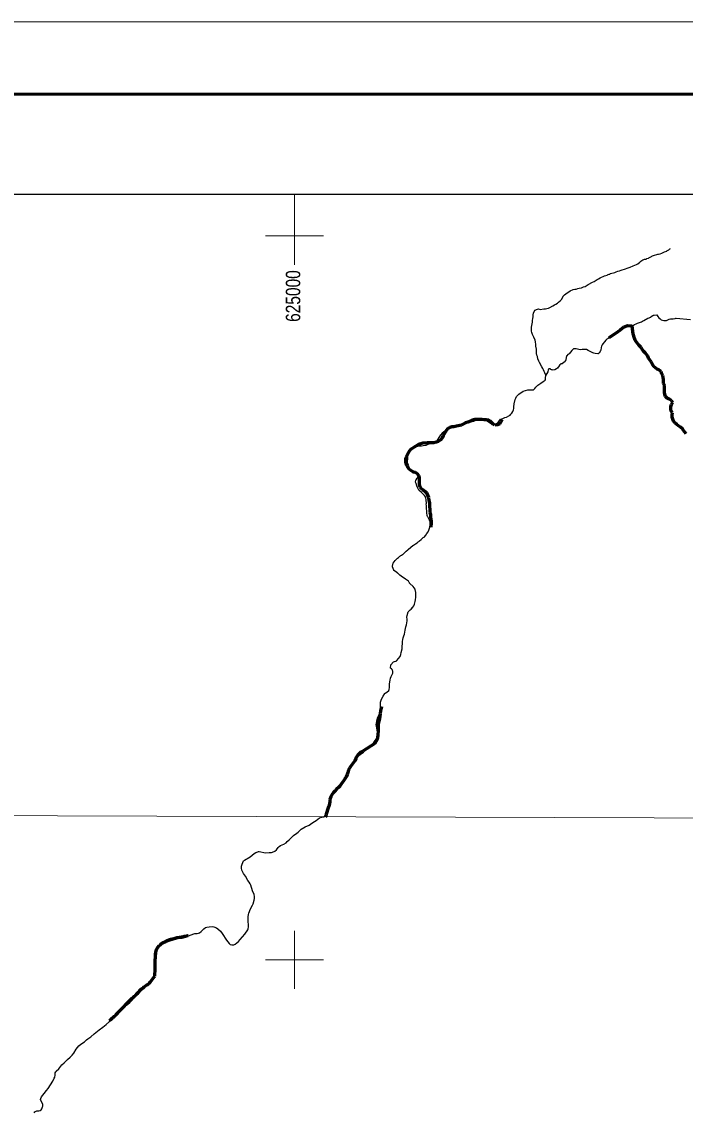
# Model space of a CAD drawing. Extents: x 553962 to 842807, y 8883888 to 9032388.
# Drawn here: x 615586 to 638482, y 8994735 to 9032388 of the extents above; entities that cross this region are included whole.
import ezdxf
from ezdxf.enums import TextEntityAlignment as Align

# ---------------------------------------------------------------- set-up
doc = ezdxf.new("R2010")
doc.units = 0
doc.header["$LTSCALE"] = 160
doc.linetypes.add('LONG_DASH_SHORT_DASH', pattern=[9.9, 6, -1.2, 1.5, -1.2])
for name, color, linetype, lineweight in [('1', 7, 'Continuous', 13), ('2', 7, 'Continuous', 13), ('21', 7, 'Continuous', 25), ('34', 7, 'LONG_DASH_SHORT_DASH', 60)]:
    doc.layers.add(name, color=color, linetype=linetype, lineweight=lineweight)

msp = doc.modelspace()

# ---------------------------------------------------------------- linework, layer by layer
at = {"layer": '1'}
for p, q in [((625000, 9024000), (625000, 9026438.8)), ((624000, 9025000), (626000, 9025000)), ((625000, 8999000), (625000, 9001000)), ((624000, 9000000), (626000, 9000000))]:
    msp.add_line(p, q, dxfattribs=at)
msp.add_lwpolyline([(842807.3, 9032387.8), (842807.3, 8883887.8), (553961.7, 8883887.8), (553961.7, 9032387.8)], close=True, dxfattribs=at)
at = {"layer": '1', "lineweight": 53}
msp.add_lwpolyline([(840307.3, 9029887.8), (840307.3, 8886387.8), (560211.7, 8886387.8), (560211.7, 9029887.8)], close=True, dxfattribs=at)
at = {"layer": '1', "lineweight": 25}
msp.add_lwpolyline([(563033.9, 9026438.8), (793061.1, 9026438.8), (793495.6, 8889836.8), (563468.3, 8889836.8)], close=True, dxfattribs=at)
at = {"layer": '2'}
msp.add_lwpolyline([(565303.2, 9005146.6), (664889.8, 9004806.7), (719872.1, 9004543.9), (791662, 9004102.7)], dxfattribs=at)
at = {"layer": '21'}
for points in [[(633413.9, 9022478.1), (633421.2, 9022477.1), (633480.4, 9022458.5), (633606.6, 9022474.9), (633658.1, 9022477.9), (633711.2, 9022491.3), (633762.6, 9022500.8), (633814.1, 9022520.8), (633917, 9022578.5), (633968.6, 9022613.4), (634020, 9022642.8), (634070.1, 9022674), (634114.4, 9022705.1), (634164.6, 9022749.5), (634211.6, 9022799.5), (634275.4, 9022905.1), (634276.2, 9022912.6), (634313.5, 9022956), (634360.5, 9022996.6), (634407, 9023028.7), (634463.3, 9023060.8), (634516.2, 9023093.9), (634619.2, 9023138.5), (634669.3, 9023151.8), (634720.7, 9023158.6), (634772.3, 9023177.5), (634823.9, 9023193.7), (634887.8, 9023203.3), (634902.5, 9023207.1), (634926.9, 9023210), (634978.4, 9023232.8), (635028.4, 9023251.7), (635132.8, 9023316), (635288.5, 9023394.6), (635338.7, 9023423), (635440.3, 9023486.3), (635485.1, 9023511.9), (635543.2, 9023541.2), (635595.9, 9023564.9), (635650.6, 9023598), (635699.1, 9023616), (635790.3, 9023636.1), (635793.1, 9023638), (635800.1, 9023649.3), (635819, 9023660.6), (635853.4, 9023668.3), (635876.7, 9023676.8), (635906.5, 9023697.6), (635956.5, 9023710), (636013.3, 9023718.7), (636059.5, 9023732.9), (636105.8, 9023750.9), (636162.5, 9023775.6), (636212.6, 9023793.6), (636275.1, 9023811.7), (636425, 9023859.2), (636478, 9023881.9), (636577.8, 9023919.9), (636690.9, 9023956), (636806.1, 9024008.1), (636823.2, 9024013.8), (636845.9, 9024034.6), (636912.2, 9024085.6), (636934.8, 9024108.2), (636956.3, 9024126.2), (637018.2, 9024171.5), (637057.1, 9024184.8), (637082.8, 9024185.8), (637104.5, 9024187.8), (637134.2, 9024195.4), (637161.3, 9024208.7), (637216.1, 9024229.5), (637230.8, 9024237.1), (637250.3, 9024253.2), (637273.6, 9024257.9), (637295.2, 9024272.1), (637314.4, 9024282.5), (637334, 9024298.6), (637359.5, 9024308.1), (637385.3, 9024320.4), (637537.2, 9024359.4), (637566.8, 9024363.3), (637618.3, 9024376.6), (637671, 9024396.6), (637718.9, 9024421.2), (637745.8, 9024437.2), (637770.3, 9024449.6), (637846.7, 9024469.6), (637851.3, 9024475.2), (637892.7, 9024501.7), (637913.2, 9024518.7), (637958, 9024544.2), (637971.9, 9024555.7)], [(636652.9, 9021902), (636681.6, 9021897.4), (636698.9, 9021910.6), (636737.6, 9021932.4), (636788.8, 9021958.9), (636835.4, 9021978.8), (636969, 9022027.2), (637012.6, 9022049), (637059, 9022078.3), (637190, 9022153), (637237.8, 9022171), (637281.5, 9022192.8), (637342.7, 9022237.2), (637365, 9022242), (637372, 9022250.5), (637376.2, 9022252.4), (637416.6, 9022261), (637500.9, 9022264.1), (637539.8, 9022208.7), (637572.6, 9022170.3), (637619.5, 9022130), (637658.5, 9022101.9), (637702.2, 9022086), (637747.5, 9022074), (637832.3, 9022074.2), (637930.7, 9022116), (637972.8, 9022125.5), (638016.4, 9022132.2), (638064.6, 9022132.4), (638136.5, 9022138.3), (638141.8, 9022141.1), (638154.2, 9022151.5), (638169.3, 9022152.5), (638666.8, 9022105.1)], [(633676.3, 9020181.4), (633676.3, 9020181.4), (633638.7, 9020264), (633612.2, 9020317.5), (633591.7, 9020369.2), (633563.5, 9020419.9), (633539.8, 9020471.5), (633453.9, 9020622.6), (633428.7, 9020672.4), (633401.8, 9020755.1), (633381.4, 9020829.3), (633365.3, 9020880), (633352.2, 9020933.6), (633345.6, 9021033.3), (633345, 9021086.9), (633332.3, 9021186.5), (633331.6, 9021241.1), (633318.4, 9021341.7), (633300.6, 9021397.1), (633254.7, 9021503.2), (633213.2, 9021588.7)], [(636652.9, 9021868), (636641.6, 9021870.8), (636559.2, 9021880.9), (636454.2, 9021872.1), (636402.3, 9021849.3), (636354.6, 9021825.7), (636305.7, 9021795.4), (636263.9, 9021766.1), (636146.2, 9021677.3), (636105.2, 9021649), (636073, 9021625.4), (636004.2, 9021562.1), (635963.7, 9021536.6), (635867.3, 9021484.6), (635822.2, 9021456.2), (635780.5, 9021426.9), (635747.3, 9021396.7), (635692.5, 9021336.3), (635636.6, 9021264.7), (635616.1, 9021229.8), (635597.2, 9021191.2), (635584.4, 9021142.2), (635566, 9021043.4), (635559.6, 9021026.5), (635512, 9020943.6), (635480.4, 9020919), (635466.2, 9020917.1), (635380.8, 9020937.5), (635326.8, 9020945.8), (635298.1, 9020960.7), (635224.4, 9020989.6), (635174.2, 9021011.1), (635133.8, 9021040.1), (635075.6, 9021068.1), (634924.4, 9021068.6), (634868.1, 9021065.6), (634816.6, 9021072), (634714.8, 9021096.1), (634640.3, 9021095.8), (634633, 9021094.9), (634564.5, 9021042.9), (634472.5, 9020927.9), (634430.9, 9020895.8), (634394.5, 9020859), (634385.7, 9020847.7), (634383.8, 9020843), (634383.1, 9020829.8), (634371.1, 9020810.9), (634361.3, 9020698.1), (634352.5, 9020683), (634342.1, 9020680.1), (634329, 9020647.2), (634305.8, 9020635.8), (634240.7, 9020580.1), (634199.2, 9020572.4), (634144.7, 9020528.1), (634139.6, 9020509.2), (634131.3, 9020504.5), (634076.6, 9020431.9), (634046.6, 9020405.5), (633987.2, 9020367.7), (633978.5, 9020365.7), (633894.3, 9020363.6), (633891.4, 9020364.5), (633885.4, 9020372), (633871.8, 9020372.9), (633850.3, 9020386), (633845.5, 9020394.5), (633828.1, 9020398.2), (633817.3, 9020409.4), (633770.7, 9020403.6), (633766, 9020385.7), (633755.6, 9020376.3), (633753.8, 9020373.5), (633746.2, 9020297.3), (633676.3, 9020181.4)], [(629274, 9017743.2), (629381.1, 9017748.3), (629434.5, 9017760.7), (629491.4, 9017765.6), (629537.5, 9017774.2), (629587.5, 9017786.6), (629642.2, 9017809.3), (629725.7, 9017821.8), (629743.8, 9017822.8), (629796.4, 9017840), (629846.5, 9017871.2), (629893.4, 9017902.3), (629935.3, 9017943.9), (629996.6, 9018037.2), (630048.9, 9018124.8), (630080.8, 9018160.6), (630113.1, 9018202.1), (630151.6, 9018240.8), (630254.2, 9018309.8), (630305.7, 9018332.6), (630507.3, 9018408.5), (630590.6, 9018415.3), (630611.9, 9018419.1), (630717.8, 9018458.1), (630816.3, 9018489.4), (630866, 9018499), (630920.7, 9018516.1), (630972.3, 9018535.1), (631025.1, 9018549.3), (631125.3, 9018586.4), (631186.5, 9018602.6), (631229.7, 9018616.8), (631281.3, 9018635.8), (631332.9, 9018645.4), (631418, 9018652.2), (631437.6, 9018655.1), (631504.9, 9018655.3), (631536.1, 9018652.6), (631547.1, 9018648.9), (631646.7, 9018604.1), (631758.6, 9018530.1), (631768.7, 9018519.8), (631780.5, 9018518), (631784.5, 9018507.7), (631788.3, 9018504.8), (631892.4, 9018481.7), (631899.2, 9018482.7), (631945.5, 9018503.5), (631993.7, 9018532.8), (632034.4, 9018569.6), (632106.5, 9018663.9), (632156.3, 9018682.9), (632209.2, 9018700), (632259.2, 9018719), (632312.1, 9018732.3), (632399.5, 9018775.8), (632439.6, 9018808.9), (632466.2, 9018835.3), (632501.5, 9018878.7), (632534.3, 9018936.2), (632553, 9018986.1), (632567.9, 9019034.1), (632569.1, 9019090.5), (632581.5, 9019191.2), (632619.5, 9019345.6), (632634.6, 9019396.4), (632664.3, 9019445.4), (632694.5, 9019486.9), (632744.2, 9019530.3), (632884.7, 9019635.2), (633050.2, 9019677.1), (633151.8, 9019677.4), (633222.6, 9019674.8), (633250.5, 9019683.4), (633294.8, 9019725.8), (633324, 9019767.3), (633357, 9019804.1), (633398.5, 9019840), (633496.1, 9019905.2), (633581.5, 9019968.5), (633647.8, 9020012.9), (633658.1, 9020043.1), (633663.7, 9020077.9), (633660.2, 9020090.1), (633676, 9020172.9), (633676.3, 9020181.4)], [(629194.7, 9016439.5), (629177.5, 9016494.9), (629187.5, 9016554.2), (629195.7, 9016563.6), (629200.5, 9016575.9), (629237.2, 9016624), (629245.2, 9016644.7), (629258.9, 9016658.8), (629261.5, 9016665.4), (629266.8, 9016705.9), (629260.6, 9016749.1), (629228.6, 9016818.6), (629200.8, 9016838.3), (629166.7, 9016852.3), (629065.4, 9016888.6), (629008.7, 9016922.3), (628959.7, 9016958.8), (628908.5, 9017002.8), (628868.8, 9017038.4), (628831.3, 9017088.2), (628817.9, 9017127.6), (628811.2, 9017173.7), (628801.7, 9017305.3), (628806.4, 9017311.9), (628840.5, 9017391), (628865.1, 9017422.1), (628888.6, 9017455.1), (628938, 9017517.3), (628963.8, 9017556), (628982.6, 9017573), (628987.4, 9017593.7), (629000, 9017599.4), (629064.4, 9017648.5), (629274, 9017743.2)], [(629251.8, 9016287.3), (629218.1, 9016364.3), (629194.7, 9016439.5)], [(628385.1, 9013563.7), (628384.6, 9013589.1), (628393.8, 9013653.1), (628406.8, 9013693.5), (628435.3, 9013742.5), (628473.3, 9013786.9), (628489.7, 9013813.2), (628501.5, 9013824.6), (628538.5, 9013852.9), (628556, 9013869.9), (628589.9, 9013894.5), (628628.8, 9013933.2), (628651.1, 9013946.4), (628673.7, 9013962.5), (628695.1, 9013973.8), (628729.5, 9013996.5), (628744.7, 9014007.8), (628779.8, 9014042.7), (628830.1, 9014083.3), (628852.5, 9014106), (628910.2, 9014151.3), (628933.9, 9014174), (629083.1, 9014298.6), (629109.7, 9014314.7), (629174, 9014361), (629226.4, 9014394.1), (629271.5, 9014426.2), (629294, 9014445.1), (629316.4, 9014466.8), (629374.3, 9014513.1), (629388, 9014530), (629412.2, 9014553.6), (629427.9, 9014564), (629444.5, 9014579.1), (629470.7, 9014596.1), (629485.8, 9014608.4), (629530.1, 9014656.5), (629544.5, 9014677.3), (629557.5, 9014702.7), (629568.8, 9014719.7), (629611.6, 9014775.3), (629622.1, 9014794.1), (629637.4, 9014828), (629647.2, 9014866.6), (629660.2, 9014906.2), (629668.7, 9014940.1), (629681.7, 9015019.1), (629682.1, 9015052), (629684.7, 9015087.8), (629681.2, 9015117.8), (629661.9, 9015180.8), (629623.3, 9015244.6), (629598, 9015294.4), (629587.7, 9015308.5), (629574.6, 9015342.3), (629564.7, 9015437.2), (629564.2, 9015501.2), (629551.4, 9015566), (629550.9, 9015690.2), (629547.7, 9015731.5), (629550.5, 9015763.5), (629550.4, 9015794.6), (629544.2, 9015827.5), (629543.7, 9015859.4), (629537.5, 9015892.3), (629533.8, 9015933.7), (629524.4, 9015973.2), (629518.3, 9015976.9), (629516.5, 9015989.1), (629490.5, 9016027.6), (629451.9, 9016059.4), (629382.5, 9016129.8), (629285.4, 9016211.2), (629251.8, 9016287.3)], [(628991.5, 9012087.3), (629022.5, 9012108.1), (629071.7, 9012160), (629084.9, 9012162.8), (629086.9, 9012173.2), (629118.1, 9012217.5), (629138.3, 9012273), (629162, 9012369), (629172, 9012423.6), (629184.2, 9012523.3), (629184.4, 9012576), (629190.2, 9012625.9), (629183.6, 9012680.4), (629167.1, 9012786.6), (629159.2, 9012796.9), (629128.4, 9012844.8), (629090.7, 9012887.9), (628980.3, 9012992.9), (628979, 9013000.4), (628970.9, 9013002.3), (628969.2, 9013017.3), (628950.2, 9013031.4), (628929.8, 9013068.9), (628829.8, 9013142.9), (628780.7, 9013176.6), (628727.8, 9013209.3), (628680.6, 9013243), (628636, 9013283.3), (628574.8, 9013335.8), (628552.3, 9013351.7), (628548.7, 9013360.1), (628427, 9013439.7), (628422.5, 9013448.1), (628385.1, 9013563.7)], [(626725, 9006288.4), (626779.1, 9006348.8), (626820, 9006414.7), (626852.1, 9006473.1), (626884.2, 9006537.2), (626914.5, 9006591.8), (626995.8, 9006730.4), (627000.8, 9006736), (627018.2, 9006741.7), (627022, 9006744.6), (627030, 9006769), (627091.7, 9006889.6), (627130.8, 9006942.4), (627168.5, 9006999), (627205.7, 9007042.3), (627264.5, 9007088.6), (627330, 9007129.3), (627383.4, 9007169.9), (627473.6, 9007266.1), (627521.8, 9007311.4), (627580.8, 9007360.5), (627647.4, 9007407.8), (627691, 9007452.1), (627741.2, 9007505), (627838.2, 9007649.2), (627862.8, 9007736.7), (627868.9, 9007802.6), (627855.6, 9007930.4), (627843.1, 9007991.5), (627825.9, 9008062.9), (627820.1, 9008114.6), (627823, 9008171.1), (627839.1, 9008232.2), (627861.6, 9008347.1), (627883.5, 9008403.6), (627919.6, 9008464.8), (627956.3, 9008575), (627969.5, 9008644.6), (627969.3, 9008703.9), (627962.7, 9008772.5), (627963, 9008898.5), (627984.8, 9008964.4), (628013.5, 9009025.6), (628060.6, 9009104.8), (628119, 9009194.3), (628125.3, 9009200.9), (628181.5, 9009242.5), (628249.4, 9009298.2), (628267.2, 9009335.9), (628279.4, 9009398.9), (628279.5, 9009462.9), (628282.4, 9009525), (628295.3, 9009656.7), (628310.9, 9009719.8), (628332.7, 9009781.9), (628390, 9009900.6), (628393.8, 9009911.9), (628393.7, 9009960.8), (628392.5, 9009967.4), (628378, 9009983.3), (628365.8, 9010017.1), (628342.8, 9010045.3), (628316.9, 9010072.4), (628323, 9010177.8), (628415.6, 9010283.4), (628526.3, 9010323.3), (628535.7, 9010328), (628642.2, 9010476), (628665.7, 9010541), (628685.1, 9010606.9), (628709.8, 9010732.1), (628710.2, 9010799.8), (628722.3, 9010925.8), (628722.4, 9010990.7), (628731.8, 9011054.7), (628747.3, 9011116.8), (628773, 9011182.8), (628789.2, 9011246.8), (628807.6, 9011309.8), (628814.8, 9011376.6), (628839.2, 9011499.9), (628862, 9011567.7), (628878.5, 9011635.5), (628887.4, 9011699.5), (628887.1, 9011760.6), (628880.7, 9011826.4), (628881.1, 9011890.3), (628917.2, 9012018.4), (628991.5, 9012087.3)], [(626161, 9005249.2), (626188.6, 9005351.8), (626211.6, 9005488.2), (626262, 9005622), (626290.8, 9005686), (626318.1, 9005740.6), (626357.2, 9005784), (626440.5, 9005861.4), (626481.1, 9005905.8), (626516.3, 9005951), (626547.5, 9005998.1), (626576.5, 9006046.2), (626606.6, 9006087.7), (626651.3, 9006133.9), (626697.2, 9006185.8), (626721.1, 9006227.2), (626725, 9006288.4)], [(626020.3, 9004931.6), (626138.4, 9005165.4), (626161, 9005249.2)], [(624968.7, 9004287.4), (625077.4, 9004367.4), (625125.3, 9004407.4), (625196.1, 9004475.4), (625232, 9004503.4), (625369.3, 9004583.4), (625507, 9004648.4), (625552.2, 9004680.4), (625627.3, 9004743.4), (625747.5, 9004813.4), (625804.8, 9004859.3), (625863.6, 9004898.3), (625936.5, 9004925.7), (626020.3, 9004931.6)], [(622356.1, 9001071.6), (622438.9, 9000988.6), (622501.2, 9000910.6), (622651.6, 9000673.6), (622694.8, 9000613.6), (622741.9, 9000562.6), (622781.6, 9000528.6), (622838, 9000513.6), (622887.5, 9000510.6), (622903.5, 9000513.6), (622951.5, 9000538.6), (623008.3, 9000580.6), (623061.1, 9000626.5), (623124.5, 9000694.5), (623279.2, 9000880.5), (623385, 9001031.5), (623398.2, 9001059.5), (623411.2, 9001147.5), (623406.1, 9001224.5), (623394.5, 9001300.5), (623396.9, 9001485.5), (623407.8, 9001557.5), (623420.7, 9001604.5), (623474.8, 9001753.5), (623546.5, 9001882.5), (623566.5, 9001928.5), (623606.4, 9002057.5), (623614.4, 9002114.5), (623615.2, 9002180.5), (623603.6, 9002252.5), (623548.9, 9002380.5), (623488.7, 9002579.5), (623465.3, 9002623.5), (623431.2, 9002675.5), (623387.3, 9002730.5), (623302, 9002882.5), (623235.1, 9002973.5), (623183.3, 9003094.5), (623167.7, 9003160.5), (623170, 9003229.5), (623186.6, 9003301.5), (623210, 9003362.5), (623241.9, 9003412.5), (623274.8, 9003442.5), (623462.1, 9003547.5), (623608.8, 9003667.5), (623666.2, 9003700.5), (623727.2, 9003726.5), (623755.6, 9003733.5), (623782.5, 9003731.5), (623993.5, 9003691.5), (624127.2, 9003701.5), (624209, 9003698.5), (624301.4, 9003736.4), (624324.7, 9003751.4), (624377.4, 9003798.4), (624433, 9003873.4), (624469.5, 9003912.4), (624514.8, 9003941.4), (624628.9, 9003992.4), (624709.5, 9004038.4), (624743.9, 9004077.4), (624810.6, 9004137.4), (624900.3, 9004230.4), (624968, 9004288.4)], [(620148.3, 8999353.7), (620168.6, 8999417.7), (620186.8, 8999678.7), (620178.1, 8999819.7), (620178.5, 8999880.7), (620194.3, 8999957.7), (620208.2, 9000078.7), (620242.8, 9000202.7), (620252.9, 9000329.7), (620263.2, 9000378.7), (620280.1, 9000412.7), (620305.3, 9000447.7), (620344.5, 9000485.7), (620432.6, 9000539.7), (620488.9, 9000569.7), (620581.6, 9000610.7), (620710.5, 9000657.7), (620939.4, 9000718.7), (621042.2, 9000740.6), (621118.4, 9000748.6), (621242.2, 9000776.6), (621275.5, 9000790.6), (621342.1, 9000826.6), (621518.2, 9000894.6), (621561.1, 9000901.6), (621637.2, 9000903.6), (621689.6, 9000916.6), (621716.6, 9000931.6), (621774.6, 9000977.6), (621867.2, 9001066.6), (621924.7, 9001110.6), (621967.5, 9001129.6), (622048.6, 9001140.6), (622160.3, 9001143.6), (622215.2, 9001136.6), (622300.1, 9001105.6), (622356.1, 9001071.6)], [(616275, 8994855), (616299.8, 8994916), (616306.6, 8994947), (616309.5, 8994997), (616289.9, 8995061), (616239.9, 8995143), (616235.6, 8995179), (616237.4, 8995206), (616262.8, 8995260), (616352.4, 8995378.9), (616439.6, 8995482.9), (616497.8, 8995558.9), (616654.6, 8995808.9), (616704.2, 8995904.9), (616721.4, 8995949.9), (616734.9, 8996009.9), (616742.4, 8996094.9), (616755.2, 8996130.9), (616770.5, 8996150.9), (616865.5, 8996231.9), (616968.5, 8996369.9), (617050.4, 8996439.9), (617160.7, 8996559.9), (617252.1, 8996633.9), (617320.9, 8996701.9), (617376, 8996767.9), (617466.2, 8996912.9), (617553.7, 8997026.9), (617627.5, 8997088.9), (617747.7, 8997167.8), (617821.7, 8997231.8), (617864.4, 8997264.8), (617970.3, 8997332.8), (618086, 8997441.8), (618201.6, 8997530.8), (618257.2, 8997582.8), (618380.8, 8997669.8), (618495.1, 8997763.8), (618608.2, 8997867.8), (618687.2, 8997947.8), (618784.2, 8998026.8), (618847.8, 8998091.8), (618880.8, 8998148.8), (618904.8, 8998177.8), (618927, 8998194.8), (618960.5, 8998211.8), (619017, 8998253.8), (619099.7, 8998350.8), (619132.8, 8998382.8), (619235.9, 8998457.8), (619310.3, 8998518.8), (619402.8, 8998610.8), (619472.9, 8998704.8), (619501.7, 8998736.7), (619608.1, 8998826.7), (619700.3, 8998928.7), (619746.9, 8998966.7), (619804.3, 8999021.7), (619907.6, 8999106.7), (619970.1, 8999177.7), (620010.3, 8999215.7), (620083.8, 8999267.7), (620109.1, 8999292.7), (620148.3, 8999353.7), (620148.3, 8999353.7)], [(616008.8, 8994710), (616037.3, 8994745), (616076.4, 8994766), (616108.6, 8994778), (616169.1, 8994784), (616218.9, 8994795), (616250.2, 8994821), (616275, 8994855)]]:
    msp.add_lwpolyline(points, dxfattribs=at)
msp.add_spline([(633213.2, 9021588.7), (633176.5, 9021739.5), (633198.3, 9021957.3), (633231, 9022202.4), (633307.2, 9022431.1), (633413.9, 9022478.1)], degree=3, dxfattribs=at)
at = {"layer": '34'}
for points in [[(638512.9, 9018158.4), (638467.5, 9018221), (638429.6, 9018278.6), (638384.1, 9018333.6), (638318.6, 9018391.1), (638250.6, 9018436), (638195.2, 9018478.4), (638127.1, 9018538.4), (638081.6, 9018601), (638030.9, 9018738.8), (638035.6, 9018816.7), (638045.4, 9018887), (638002.5, 9018942.1), (637984.6, 9019017.3), (637986.8, 9019100.2), (638006.7, 9019173), (638041.6, 9019238.5), (638006.2, 9019308.6), (637935.7, 9019353.5), (637870.2, 9019383.3), (637807.2, 9019450.8), (637784.3, 9019518.5), (637768.9, 9019603.8), (637768.4, 9019759.5), (637765.6, 9019827.2), (637732.7, 9019892.4), (637732.2, 9020033), (637726.9, 9020100.7), (637706.6, 9020170.9), (637671.2, 9020236), (637648.2, 9020316.3), (637577.7, 9020368.7), (637514.8, 9020396), (637454.3, 9020436), (637403.9, 9020488.5), (637355.9, 9020556), (637307.9, 9020643.7), (637216.9, 9020773.9), (637189.1, 9020836.5), (637151.2, 9020894.1), (637100.7, 9020954.1), (637042.7, 9021016.6), (636994.7, 9021076.7), (636964.3, 9021146.8), (636898.8, 9021209.3), (636797.8, 9021321.9), (636752.3, 9021397), (636734.5, 9021467.2), (636684.8, 9021608.7), (636652.9, 9021875.9), (636489.4, 9021883.9), (636369.8, 9021840), (636234.2, 9021740.3), (636082.7, 9021624.7), (635843.4, 9021469.2)], [(632167.6, 9018654.1), (632148.7, 9018633.5), (632121.3, 9018570.7), (632081.3, 9018502.7), (632006, 9018467.2), (631918.1, 9018459.3), (631850.1, 9018496.7), (631749.2, 9018599.2), (631691.3, 9018636.6), (631610.8, 9018641.3), (631543, 9018648.6), (631467.6, 9018653.2), (631221.3, 9018652.2), (631130.9, 9018629.2), (631070.7, 9018596.3), (630980.3, 9018558.3), (630905, 9018535.4), (630767, 9018464.5), (630588.7, 9018423.6), (630500.8, 9018405.6), (630433, 9018402.8), (630355.2, 9018379.9), (630292.5, 9018341.9), (630249.9, 9018289), (630209.9, 9018233.6), (630124.9, 9018100.2), (630090, 9018027.2), (630037.5, 9017951.7), (629962.3, 9017898.6), (629889.5, 9017870.7), (629811.7, 9017847.8), (629721.2, 9017844.9), (629577.9, 9017844.3), (629429.7, 9017833.6), (629274, 9017790.2), (629128.5, 9017704.2), (629060.8, 9017658.8), (629005.7, 9017618.3), (628940.6, 9017535.2), (628905.6, 9017474.8), (628863.2, 9017379.2), (628858.5, 9017306.3), (628851.2, 9017231), (628851.5, 9017150.6), (628884.4, 9017067.9), (628909.8, 9016992.7), (628960.3, 9016945.2), (629096.3, 9016852.9), (629166.8, 9016830.6), (629232.3, 9016795.7), (629277.8, 9016720.6), (629295.6, 9016650.3), (629296.2, 9016484.6), (629299, 9016406.8), (629324.4, 9016331.6), (629367.4, 9016266.5), (629440.4, 9016226.6)], [(629440.4, 9016226.6), (629503.4, 9016171.6), (629553.9, 9016121.6), (629591.9, 9016041.4), (629617.3, 9015958.7), (629632.7, 9015860.8), (629653.1, 9015773), (629653.5, 9015677.6), (629664.1, 9015519.4), (629671.9, 9015444.1), (629687.2, 9015373.9), (629695, 9015306.1), (629707.9, 9015215.8), (629710.7, 9015140.5), (629711, 9015065.1), (629708.7, 9014984.8), (629698.2, 9014934.8)], [(628002.4, 9008739.3), (627964.3, 9008593.3), (627949.6, 9008487.8), (627947.3, 9008409.9), (627927.5, 9008327), (627888, 9008133.4), (627888.8, 9007909.8), (627879.2, 9007759.1), (627867, 9007676.2), (627847.1, 9007605.8), (627767.2, 9007464.8), (627353.3, 9007199.2), (627293.1, 9007163.8), (627180.3, 9007062.8), (627142.8, 9007004.8), (627110.3, 9006944.4), (627083, 9006871.5), (626942.8, 9006685), (626892.8, 9006609.4), (626857.8, 9006546.4), (626835.5, 9006468.5), (626818.2, 9006393), (626778.2, 9006315), (626743.2, 9006254.6), (626700.7, 9006189.1), (626603.1, 9006060.5), (626560.6, 9005995), (626513, 9005944.6), (626442.8, 9005884), (626385.2, 9005823.4), (626340.2, 9005770.5), (626285.1, 9005689.9), (626252.7, 9005619.4), (626220.3, 9005531.3), (626218, 9005463.5), (626200.7, 9005385.6), (626185.9, 9005307.6), (626161, 9005239.7), (626096.4, 9005020.9), (626074, 9004953), (626058.5, 9004931.5)], [(620198.4, 9000180.5), (620206.3, 9000261.8), (620229.3, 9000337), (620245.6, 9000376.3), (620267.3, 9000413.3), (620325.1, 9000477.2), (620358.1, 9000507.2), (620381, 9000533.1), (620412.7, 9000561.7), (620442, 9000578.8), (620546.2, 9000632), (620582, 9000656.1), (620654.9, 9000685.2), (620733.2, 9000713.9), (620876, 9000744.3), (620948.7, 9000762.3), (621093.1, 9000786.9), (621165.8, 9000800.8), (621203, 9000809.4), (621272.8, 9000821.8), (621311.2, 9000834.8), (621325.2, 9000837.4)], [(618612.2, 8997904.6), (618654.8, 8997939.1), (618718.3, 8997996.1), (618751.2, 8998019.8), (618780.3, 8998049.5), (618814.3, 8998078.5), (618842.6, 8998112), (618898, 8998167.5), (619399.5, 8998670.5), (619446, 8998708.2), (619480.2, 8998737.9), (619506.3, 8998762.9), (619572.2, 8998834.1), (619608.1, 8998878.7), (619646.8, 8998922.5), (619721.1, 8998990.5), (619752.8, 8999014.8), (619783.1, 8999040.8), (619812.7, 8999061.8), (619848.1, 8999090.5), (619903.8, 8999128.6), (619936.1, 8999148.6), (619965.4, 8999171.9), (619990.1, 8999199.7), (620014.6, 8999230.5), (620168.5, 8999424.5), (620176.5, 8999436.2), (620186.2, 8999683), (620183.7, 8999726.6), (620187.7, 8999762.9), (620186.8, 8999799.2), (620189.9, 8999837.7), (620187.9, 8999876.2), (620188.8, 8999914.7), (620186.9, 8999953.1), (620192.2, 8999992.5), (620197.1, 9000062.9), (620198.5, 9000106.1), (620197.5, 9000145.5), (620198.4, 9000180.5)]]:
    msp.add_lwpolyline(points, dxfattribs=at)

# ---------------------------------------------------------------- texts
at = {"layer": '1', "width": 0.8}
msp.add_text('625000', height=500, rotation=90, dxfattribs=at).set_placement((625197.3, 9022917.4), align=Align.CENTER)

doc.saveas('drawing.dxf')
